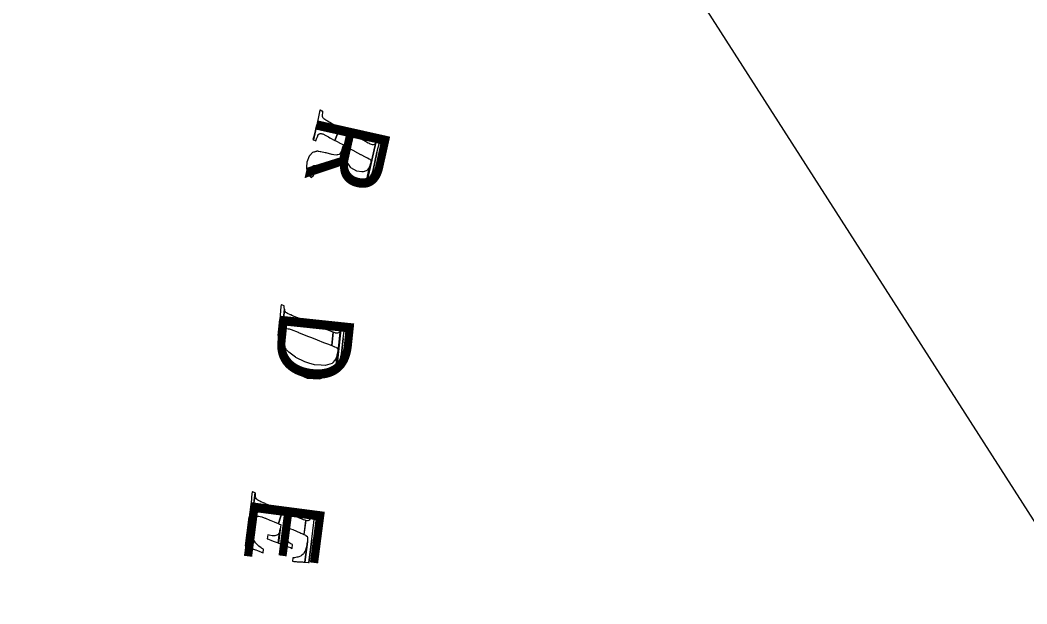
# Model space of a CAD drawing. Extents: x 3962991 to 3983549, y 181631 to 204078.
# Drawn here: x 3975412 to 3976425, y 197608 to 198195 of the extents above; entities that cross this region are included whole.
import ezdxf

# ---------------------------------------------------------------- set-up
doc = ezdxf.new("R2010")
doc.units = 0
for name, color, linetype in [('V-ANNO-MASK', 7, 'Continuous'), ('V-ANNO-MASK2', 7, 'Continuous'), ('V-GRID-FRAM', 7, 'Continuous'), ('V-RIVR-IDEN', 7, 'Continuous')]:
    doc.layers.add(name, color=color, linetype=linetype)

msp = doc.modelspace()

# ---------------------------------------------------------------- linework, layer by layer
at = {"layer": 'V-ANNO-MASK2'}
for points in [[(3975734.1, 198086.3), (3975732.4, 198087.2), (3975732, 198087.5), (3975726.9, 198090.2), (3975725.7, 198090.9), (3975721.6, 198093.1), (3975721.5, 198093.1), (3975721.1, 198093.4), (3975719.8, 198094.1), (3975719.7, 198094.2), (3975719.7, 198094.2), (3975718.9, 198094.8), (3975718.5, 198095.1), (3975718.3, 198095.3), (3975718.2, 198095.3), (3975718.2, 198095.3), (3975717.8, 198095.6), (3975717.6, 198095.9), (3975717.3, 198096.4), (3975717, 198096.9), (3975716.9, 198096.9), (3975716.9, 198097), (3975716.6, 198097.4), (3975716.6, 198097.4), (3975716.5, 198099.1), (3975716.5, 198099.5), (3975716.7, 198101.5), (3975716.9, 198102.9), (3975716.6, 198103), (3975715.9, 198103.3), (3975714, 198104.1), (3975713.9, 198104.1), (3975713.8, 198104.2), (3975713.7, 198104.2), (3975713.4, 198102.6), (3975712.8, 198099), (3975710.8, 198089.4), (3975707.4, 198074.3), (3975709.2, 198073.5), (3975709.2, 198073.5), (3975709.9, 198073.2), (3975710.9, 198076.3), (3975711.1, 198076.8), (3975711.7, 198078.3), (3975711.9, 198078.8), (3975712.6, 198079.7), (3975712.6, 198079.7), (3975713.2, 198080.4), (3975713.2, 198080.5), (3975713.3, 198080.5), (3975713.7, 198080.5), (3975714.2, 198080.6), (3975714.5, 198080.7), (3975714.9, 198080.8), (3975714.9, 198080.8), (3975715, 198080.7), (3975715.2, 198080.7), (3975715.7, 198080.5), (3975716.6, 198080.3), (3975716.6, 198080.2), (3975716.7, 198080.2), (3975718, 198079.6), (3975718.4, 198079.4), (3975718.5, 198079.4), (3975722.6, 198077.2), (3975723.8, 198076.5), (3975729, 198073.7)], [(3975708, 198078.7), (3975706.7, 198074.6), (3975707, 198074.5), (3975707, 198074.5), (3975707, 198074.5), (3975707.1, 198074.4), (3975707.3, 198074.4), (3975707.4, 198074.3), (3975710.8, 198089.4), (3975709.6, 198085), (3975708.3, 198079.9), (3975708, 198079)], [(3975729, 198073.7), (3975729.4, 198073.5), (3975731.1, 198072.6), (3975731.1, 198072.6), (3975733.6, 198071.3), (3975734, 198071.1), (3975735.5, 198070.2), (3975735.5, 198070.3), (3975736.8, 198069.6), (3975736.8, 198069.6), (3975737.3, 198069.3), (3975737.2, 198068.9), (3975737, 198067.2), (3975733.4, 198051.1), (3975733.6, 198051.3), (3975736.2, 198055.3), (3975735.9, 198049.1), (3975736.5, 198045.2), (3975740.4, 198062.8), (3975741.4, 198066.8), (3975744.6, 198080.7), (3975744.5, 198080.8), (3975743.2, 198081.5), (3975742.2, 198082), (3975740.7, 198082.8), (3975740.5, 198082.9), (3975740.4, 198083), (3975740.4, 198083), (3975739.8, 198083.3), (3975738.6, 198084), (3975737, 198084.8), (3975736.7, 198085), (3975734.1, 198086.3)], [(3975744.6, 198080.7), (3975744.5, 198080.8), (3975740.4, 198062.8), (3975741.4, 198066.8), (3975741.8, 198066.6), (3975743, 198065.9), (3975744.2, 198065.3), (3975748.5, 198063.1), (3975748.5, 198063.1), (3975748.8, 198062.9), (3975754.9, 198059.7), (3975755, 198059.7), (3975755, 198059.7), (3975759.5, 198057.3), (3975760.7, 198056.7), (3975761.4, 198056.3), (3975761.7, 198056.2), (3975763.6, 198055.2), (3975764, 198055), (3975764.2, 198054.9), (3975765.1, 198053.9), (3975765.1, 198053.7), (3975765.2, 198053.1), (3975765.2, 198052.2), (3975764.9, 198050.1), (3975760.7, 198031.6), (3975761.2, 198031.9), (3975770.1, 198071.7), (3975769.5, 198070.8), (3975769.4, 198070.6), (3975769, 198070), (3975768.7, 198069.6), (3975768.6, 198069.6), (3975767.4, 198069.4), (3975767.3, 198069.4), (3975766.8, 198069.3), (3975764.8, 198070), (3975764.5, 198070.1), (3975763.8, 198070.5), (3975762.6, 198071.1), (3975758.1, 198073.5), (3975758, 198073.5), (3975751.9, 198076.8), (3975751.6, 198077), (3975747.3, 198079.3), (3975746.2, 198079.9), (3975745, 198080.5)], [(3975771, 198074.4), (3975770.1, 198071.6), (3975761.2, 198031.9), (3975761.5, 198032.1), (3975761.5, 198032.1), (3975761.7, 198032.2), (3975761.9, 198032.3), (3975766.2, 198039.7), (3975767.4, 198043.7), (3975771.3, 198061.6), (3975773.7, 198071.6), (3975774.8, 198075.3), (3975774.6, 198075.4), (3975774.5, 198075.5), (3975774.2, 198075.5), (3975771.8, 198076.5), (3975771.7, 198076.6)], [(3975703, 198057.8), (3975700.7, 198052), (3975700.5, 198046.7), (3975700.4, 198045.2), (3975700.5, 198045.1), (3975700.5, 198045), (3975700.5, 198045), (3975700.6, 198044.8), (3975702.1, 198041.5), (3975702.6, 198040.3), (3975702.8, 198039.9), (3975702.8, 198039.9), (3975702.8, 198039.7), (3975703, 198039.3), (3975703, 198039.3), (3975703.1, 198039.2), (3975703.4, 198038.5), (3975703.4, 198038.4), (3975703.7, 198038), (3975703.7, 198038), (3975705.6, 198046.4), (3975705.7, 198046.6), (3975706.4, 198047.6), (3975706.9, 198048), (3975707.2, 198048.2), (3975707.7, 198048.5), (3975707.7, 198048.5), (3975707.8, 198048.5), (3975708, 198048.5), (3975708.5, 198048.5), (3975708.5, 198048.5), (3975709.5, 198048.5), (3975709.5, 198048.5), (3975709.5, 198048.5), (3975709.6, 198048.5), (3975711, 198048.3), (3975711.5, 198048.2), (3975711.5, 198048.2), (3975715.9, 198047.3), (3975717.2, 198047), (3975722.7, 198046), (3975723.2, 198045.9), (3975725.2, 198046.3), (3975728.1, 198046.9), (3975728.6, 198047), (3975730.7, 198048.8), (3975732.4, 198050.3), (3975733.2, 198051), (3975733.2, 198051), (3975733.4, 198051.1), (3975737, 198067.2), (3975736.2, 198064.1), (3975736.1, 198064), (3975735, 198061.7), (3975733.1, 198059.6), (3975731.3, 198059.1), (3975730.8, 198059), (3975728, 198059.1), (3975726.2, 198059.5), (3975725.8, 198059.6), (3975720.3, 198061.1), (3975719.1, 198061.4), (3975714.7, 198062.3), (3975714.6, 198062.3), (3975714.1, 198062.4), (3975712.7, 198062.7), (3975712.7, 198062.7), (3975712.6, 198062.7), (3975711.7, 198062.9), (3975711.3, 198063), (3975711, 198062.9), (3975710.9, 198062.9), (3975710.9, 198062.8), (3975710.4, 198062.7), (3975710.2, 198062.6), (3975709.7, 198062.5), (3975709.2, 198062.3), (3975709.2, 198062.3), (3975709.1, 198062.3), (3975708.7, 198062.2), (3975708.7, 198062.2), (3975708.2, 198062), (3975708.1, 198062), (3975707.8, 198061.9), (3975707.7, 198061.9), (3975707.4, 198061.8), (3975706.5, 198061.5), (3975703.7, 198058.6), (3975703.5, 198058.4), (3975703.4, 198058.3), (3975703.4, 198058.2)], [(3975740.4, 198061.9), (3975740.4, 198062.8), (3975736.5, 198045.2), (3975736.5, 198044.9), (3975736.7, 198043.7), (3975737.3, 198040.1), (3975738.2, 198038.6), (3975741.7, 198032.8), (3975742, 198032.6), (3975748.1, 198029.1), (3975748.1, 198029.1), (3975753.1, 198028.6), (3975754.4, 198028.5), (3975755.2, 198028.4), (3975755.5, 198028.6), (3975758, 198030.1), (3975758.5, 198030.3), (3975758.5, 198030.3), (3975758.7, 198030.5), (3975760.1, 198031.2), (3975760.1, 198031.3), (3975760.3, 198031.4), (3975763.8, 198047.1), (3975763.6, 198046.7), (3975763.5, 198046.6), (3975761.8, 198044.2), (3975761.5, 198043.8), (3975761.1, 198043.6), (3975758.7, 198042.6), (3975758.3, 198042.5), (3975757.4, 198042.1), (3975756.1, 198042.3), (3975751.2, 198042.9), (3975751.2, 198042.9), (3975745.1, 198046.3), (3975744.8, 198046.7), (3975741.2, 198051.9), (3975740.6, 198054.9), (3975739.9, 198058)], [(3975770, 198054.8), (3975771.3, 198061.6), (3975767.4, 198043.7), (3975768.2, 198046.6), (3975768.8, 198049)], [(3975764.6, 198049.2), (3975763.8, 198047.1), (3975760.3, 198031.4), (3975760.6, 198031.6), (3975760.7, 198031.6), (3975764.9, 198050.1)], [(3975705.3, 198044.8), (3975705.6, 198046.4), (3975703.7, 198038), (3975703.8, 198037.9), (3975704.1, 198037.5), (3975704.5, 198037), (3975705.7, 198042.5), (3975705.5, 198043.7)], [(3975705.8, 198042.2), (3975705.7, 198042.5), (3975704.5, 198037), (3975704.6, 198036.7), (3975705, 198036.3), (3975705, 198036.3), (3975705, 198036.2), (3975705.4, 198036.5), (3975705.9, 198037), (3975707.1, 198038.1), (3975707.2, 198038.1), (3975707.2, 198038.2), (3975707.8, 198038.7), (3975707.5, 198039.2), (3975707.4, 198039.3), (3975707.4, 198039.3), (3975706.7, 198040.4), (3975706.4, 198041.1), (3975706.2, 198041.4), (3975706.2, 198041.5), (3975706.1, 198041.6)], [(3975674.9, 197908.2), (3975674.9, 197908.2), (3975674.7, 197906.6), (3975673.5, 197893.6), (3975671.8, 197877.5), (3975671.6, 197864.9), (3975673.1, 197860.9), (3975673.3, 197860.6), (3975673.5, 197860), (3975678.1, 197904.1), (3975678, 197905.8), (3975678, 197907.3), (3975676.1, 197907.9), (3975675.1, 197908.2)], [(3975678.4, 197902.8), (3975678.1, 197904.1), (3975673.5, 197860), (3975673.8, 197859.2), (3975674.1, 197858.4), (3975676.2, 197878.2), (3975676.4, 197879.1), (3975676.7, 197880.2), (3975677.1, 197881.7), (3975677.9, 197882.8), (3975678.4, 197883.7), (3975678.5, 197883.8), (3975679.5, 197884.2), (3975680.4, 197884.5), (3975680.4, 197884.5), (3975680.4, 197884.5), (3975682, 197884.3), (3975682.6, 197884.2), (3975683.1, 197884.1), (3975685, 197883.4), (3975691.9, 197880.7), (3975692.2, 197880.6), (3975692.2, 197880.6), (3975701.5, 197876.9), (3975705.4, 197875.4), (3975711.1, 197873.1), (3975717.5, 197870.6), (3975721.5, 197869), (3975725.9, 197867.3), (3975727.3, 197880.8), (3975723, 197882.5), (3975718.9, 197884.2), (3975712.6, 197886.8), (3975706.8, 197889.1), (3975702.9, 197890.7), (3975693.7, 197894.5), (3975693.4, 197894.6), (3975686.4, 197897.4), (3975684.6, 197898.2), (3975684.1, 197898.4), (3975683.5, 197898.6), (3975682, 197899.3), (3975681.9, 197899.4), (3975681.1, 197899.7), (3975680.2, 197900.3), (3975680.2, 197900.4), (3975679.7, 197900.7), (3975679.1, 197901.3), (3975678.9, 197901.6), (3975678.8, 197901.9), (3975678.7, 197902.1)], [(3975673.5, 197893.6), (3975671.9, 197879.6), (3975671.8, 197877.5)], [(3975735.3, 197886.5), (3975734.7, 197883.8), (3975730.7, 197845.4), (3975731, 197845.7)], [(3975735.4, 197887.8), (3975735.3, 197886.5), (3975731, 197845.8), (3975731, 197845.8)], [(3975737.3, 197887.3), (3975735.4, 197887.8), (3975731, 197845.8), (3975733.3, 197848.8), (3975735.7, 197859), (3975737.3, 197874.6), (3975738.8, 197887), (3975738.6, 197887)], [(3975675.9, 197874.1), (3975676.2, 197878.2), (3975674.1, 197858.4), (3975674.2, 197858.1), (3975674.3, 197857.8), (3975674.5, 197857.3), (3975675, 197856), (3975675.4, 197855), (3975675.5, 197854.8), (3975676.2, 197852.9), (3975676.8, 197851.2), (3975676.9, 197851), (3975678.4, 197849.6), (3975678.4, 197849.6), (3975678.9, 197849.1), (3975679.4, 197848.6), (3975681.1, 197846.9), (3975687.7, 197840.5), (3975688, 197840.2), (3975697.2, 197836.2), (3975701.1, 197834.6), (3975707, 197834.3), (3975713.6, 197833.9), (3975718, 197835.7), (3975722.7, 197837.6), (3975725, 197838.5), (3975725.3, 197838.7), (3975725.7, 197838.8), (3975727.3, 197841), (3975727.5, 197841.2), (3975728.8, 197843), (3975728.9, 197843), (3975729.1, 197843.3), (3975729.7, 197844.1), (3975730, 197844.4), (3975731.4, 197858.3), (3975731.1, 197857.4), (3975730.3, 197855.1), (3975730, 197854.2), (3975730, 197854.1), (3975728.7, 197852.5), (3975728.5, 197852.3), (3975726.9, 197850.4), (3975726.4, 197849.8), (3975726.1, 197849.4), (3975723.9, 197848.7), (3975719.2, 197847.3), (3975715.1, 197847.6), (3975708.5, 197848.1), (3975702.7, 197849.8), (3975698.7, 197851), (3975689.6, 197855.5), (3975689.2, 197855.6), (3975682.6, 197860.9), (3975680.8, 197862.3), (3975680.4, 197863), (3975679.9, 197863.8), (3975678.5, 197865.9), (3975678.4, 197865.9), (3975677.7, 197867), (3975676.9, 197868.2), (3975676.8, 197868.3), (3975676.5, 197870.1), (3975676.1, 197872.6), (3975676, 197873.5)], [(3975729.3, 197880.1), (3975727.3, 197880.8), (3975725.9, 197867.3), (3975727.9, 197866.5), (3975728.2, 197866.4), (3975728.6, 197866.2), (3975729.9, 197865.7), (3975730.1, 197865.6), (3975731.2, 197865), (3975731.2, 197865), (3975731.4, 197864.7), (3975731.8, 197864), (3975731.9, 197863.2), (3975732, 197862.7), (3975732, 197862.3), (3975731.9, 197861.1), (3975730.2, 197844.7), (3975730.7, 197845.4), (3975734.7, 197883.8), (3975734.1, 197881.9), (3975734, 197881.6), (3975734, 197881.5), (3975733.8, 197881.4), (3975733.6, 197881), (3975733, 197880.2), (3975732.8, 197880.1), (3975732.7, 197880.1), (3975731.6, 197879.7), (3975731.4, 197879.7), (3975730, 197879.9), (3975729.6, 197880)], [(3975736.1, 197860.7), (3975737.3, 197874.6), (3975735.7, 197859)], [(3975731.7, 197859.8), (3975731.4, 197858.3), (3975730, 197844.4), (3975730.1, 197844.6), (3975730.1, 197844.6), (3975730.2, 197844.7), (3975731.9, 197861.1), (3975731.7, 197860.2)], [(3975645.8, 197720.2), (3975645.6, 197720.2), (3975645.1, 197715.1), (3975644.9, 197712.6), (3975642.7, 197694.8), (3975638.9, 197665.9), (3975641.7, 197664.8), (3975648.8, 197719.3), (3975646, 197720.1), (3975645.8, 197720.2)], [(3975676.3, 197701), (3975676.2, 197701), (3975675.9, 197701.2), (3975675.1, 197701.5), (3975673.9, 197702), (3975672.1, 197702.8), (3975669.6, 197703.8), (3975666.4, 197705.2), (3975665.2, 197705.7), (3975660.8, 197707.5), (3975660.5, 197707.6), (3975658.1, 197708.7), (3975657.1, 197709.1), (3975655.5, 197709.8), (3975655.4, 197709.8), (3975654.3, 197710.3), (3975653.4, 197710.7), (3975653.3, 197710.7), (3975652.1, 197711.4), (3975651.6, 197711.8), (3975651.3, 197711.9), (3975650.5, 197712.7), (3975650.1, 197713.1), (3975649.9, 197713.3), (3975649.5, 197714.2), (3975649.5, 197714.3), (3975649.2, 197714.9), (3975648.9, 197717.5), (3975648.8, 197719.4), (3975641.7, 197664.8), (3975642, 197664.7), (3975642.6, 197664.4), (3975643, 197664.3), (3975645.4, 197683.3), (3975646.4, 197690), (3975647.1, 197692.3), (3975647.6, 197693.5), (3975648.1, 197694.1), (3975649.1, 197695.1), (3975649.4, 197695.4), (3975650.1, 197695.5), (3975651.4, 197695.8), (3975651.4, 197695.8), (3975652.4, 197695.7), (3975653.6, 197695.5), (3975653.7, 197695.5), (3975655.3, 197695), (3975656.2, 197694.7), (3975658.7, 197693.8), (3975659, 197693.7), (3975663.4, 197691.9), (3975664.6, 197691.4), (3975667.8, 197690.1), (3975670.3, 197689), (3975672.1, 197688.3)], [(3975639.9, 197674.7), (3975638.7, 197666), (3975638.8, 197666), (3975638.9, 197665.9), (3975642.7, 197694.8)], [(3975672.1, 197688.3), (3975673.3, 197687.8), (3975674.2, 197687.4), (3975674.5, 197687.3), (3975674.5, 197687.3), (3975674.5, 197687.3), (3975672.1, 197668.7), (3975676.5, 197667), (3975678.9, 197685.4), (3975679.1, 197685.3), (3975679.2, 197685.3), (3975679.6, 197685.1), (3975679.6, 197685.1), (3975679.9, 197684.9), (3975680.9, 197684.6), (3975682.4, 197683.9), (3975684.4, 197683.1), (3975686.6, 197682.2), (3975690.2, 197680.6), (3975691.6, 197680.1), (3975693.7, 197679.2), (3975694.8, 197678.7), (3975695.6, 197678.4), (3975697, 197677.8), (3975697.8, 197677.4), (3975698, 197677.3), (3975699.8, 197691.4), (3975699.6, 197691.5), (3975698.9, 197691.7), (3975697.4, 197692.2), (3975696.6, 197692.5), (3975695.5, 197693), (3975693.3, 197693.8), (3975692, 197694.4), (3975688.4, 197695.9), (3975686.2, 197696.9), (3975684.2, 197697.7), (3975682.7, 197698.3), (3975681.7, 197698.7), (3975681.4, 197698.9), (3975681, 197699.1), (3975680.9, 197699.1), (3975680.7, 197699.2), (3975676.3, 197701)], [(3975699.8, 197691.4), (3975699.6, 197691.5), (3975697.8, 197677.4), (3975698, 197677.3), (3975699.5, 197676.6), (3975699.6, 197676.5), (3975699.7, 197676.4), (3975700.8, 197675.7), (3975700.9, 197675.5), (3975701.1, 197675.2), (3975701.4, 197674.5), (3975701.5, 197673.1), (3975701.5, 197673.1), (3975701.5, 197673), (3975701.3, 197670), (3975698.6, 197649.5), (3975698.7, 197649.5), (3975698.9, 197649.5), (3975702.5, 197649.3), (3975702.6, 197649.3), (3975705.7, 197672.6), (3975708.8, 197697.9), (3975705.4, 197699), (3975704.8, 197696.3), (3975704.5, 197695), (3975704.2, 197693.5), (3975704.1, 197693.5), (3975703.8, 197692.8), (3975703.2, 197691.8), (3975703, 197691.7), (3975702.9, 197691.6), (3975701.6, 197691.1), (3975701.5, 197691.1), (3975701.4, 197691.1)], [(3975645.5, 197683), (3975645.4, 197683.3), (3975643, 197664.3), (3975643, 197664.3), (3975643.5, 197664.1), (3975643.7, 197664), (3975644.2, 197663.8), (3975645, 197663.5), (3975645.3, 197663.4), (3975645.9, 197663.2), (3975647, 197662.7), (3975647.1, 197662.6), (3975648, 197662.3), (3975649.2, 197661.8), (3975649.3, 197661.8), (3975650.9, 197661.1), (3975651.8, 197660.8), (3975654.3, 197659.8), (3975654.6, 197659.6), (3975656.6, 197658.8), (3975657, 197662.5), (3975655.1, 197663.6), (3975654.8, 197663.8), (3975652.5, 197665.6), (3975651.6, 197666.3), (3975650.1, 197667.9), (3975650, 197668), (3975648.9, 197669.1), (3975648.1, 197670.5), (3975648.1, 197670.6), (3975647.1, 197672.4), (3975646.6, 197673.9), (3975646.4, 197674.6), (3975645.8, 197676.5), (3975645.7, 197679), (3975645.6, 197680.5)], [(3975673.7, 197681.7), (3975673.1, 197679.4), (3975671.7, 197668.9), (3975672, 197668.8), (3975672.1, 197668.7), (3975674, 197683.4)], [(3975678.5, 197681.1), (3975678.9, 197685.4), (3975676.5, 197667), (3975676.7, 197667)], [(3975662.7, 197676.5), (3975661.4, 197676.9), (3975660.9, 197673), (3975662.2, 197672.5), (3975665.3, 197671.3), (3975667.9, 197670.3), (3975669.7, 197669.7), (3975670.9, 197669.2), (3975671.7, 197668.9), (3975673.1, 197679.4), (3975672, 197677.5), (3975670.6, 197676.5), (3975668.6, 197675.9), (3975665.9, 197676)], [(3975678.3, 197678.8), (3975678.5, 197681.1), (3975676.7, 197667), (3975676.8, 197666.9), (3975676.8, 197666.9), (3975677.2, 197666.8), (3975677.5, 197666.6), (3975678.6, 197674.6), (3975678.4, 197676.4)], [(3975679.3, 197672.7), (3975678.6, 197674.6), (3975677.5, 197666.6), (3975678.5, 197666.3), (3975680, 197665.7), (3975682, 197664.9), (3975684.2, 197664.1), (3975685.9, 197663.4), (3975686.4, 197667.2), (3975684.7, 197667.9), (3975682.6, 197669.2), (3975680.7, 197670.9)], [(3975688.2, 197654), (3975686.7, 197654), (3975686.3, 197650.4), (3975687.7, 197650.3), (3975689.9, 197650.1), (3975691, 197650), (3975691.9, 197650), (3975691.9, 197650), (3975693.4, 197649.9), (3975694.2, 197649.8), (3975694.4, 197649.8), (3975696, 197649.7), (3975696, 197649.7), (3975696.1, 197649.7), (3975696.2, 197649.7), (3975697.4, 197649.6), (3975697.6, 197649.6), (3975697.7, 197649.6), (3975698.1, 197649.6), (3975698.1, 197649.6), (3975698.4, 197649.5), (3975698.4, 197649.5), (3975698.6, 197649.5), (3975701.3, 197670), (3975700.6, 197666.1), (3975700.5, 197665.6), (3975700, 197664), (3975699.3, 197661.6), (3975699, 197660.5), (3975698.8, 197660.3), (3975697.3, 197657.9), (3975697.1, 197657.7), (3975697, 197657.6), (3975695.2, 197656.2), (3975695, 197655.9), (3975694.2, 197655.6), (3975692.6, 197655), (3975691.6, 197654.6), (3975690.5, 197654.4)], [(3975703.3, 197651.6), (3975705.7, 197672.6), (3975702.6, 197649.3), (3975703, 197649.2), (3975703.1, 197649.2), (3975703.1, 197649.2)]]:
    msp.add_lwpolyline(points, close=True, dxfattribs=at)
at = {"layer": 'V-GRID-FRAM'}
msp.add_lwpolyline([(3973881.1, 201670.7), (3982001.8, 189003.7), (3974929.2, 184418.3), (3966825.4, 197159.8), (3973881.1, 201670.7)], dxfattribs=at)

# ---------------------------------------------------------------- texts
at = {"layer": 'V-ANNO-MASK'}
for s, rotation, p in [('R', 257.3777, (3975713.2, 198101.9)), ('D', 263.9869, (3975674.7, 197905.6)), ('E', 262.5837, (3975645.5, 197718))]:
    msp.add_text(s, height=75, rotation=rotation, dxfattribs=at).set_placement(p)
at = {"layer": 'V-RIVR-IDEN'}
for s, rotation, p in [('R', 257.3777, (3975713.2, 198101.9)), ('D', 263.9869, (3975674.7, 197905.6)), ('E', 262.5837, (3975645.5, 197718))]:
    msp.add_text(s, height=75, rotation=rotation, dxfattribs=at).set_placement(p)

doc.saveas('drawing.dxf')
